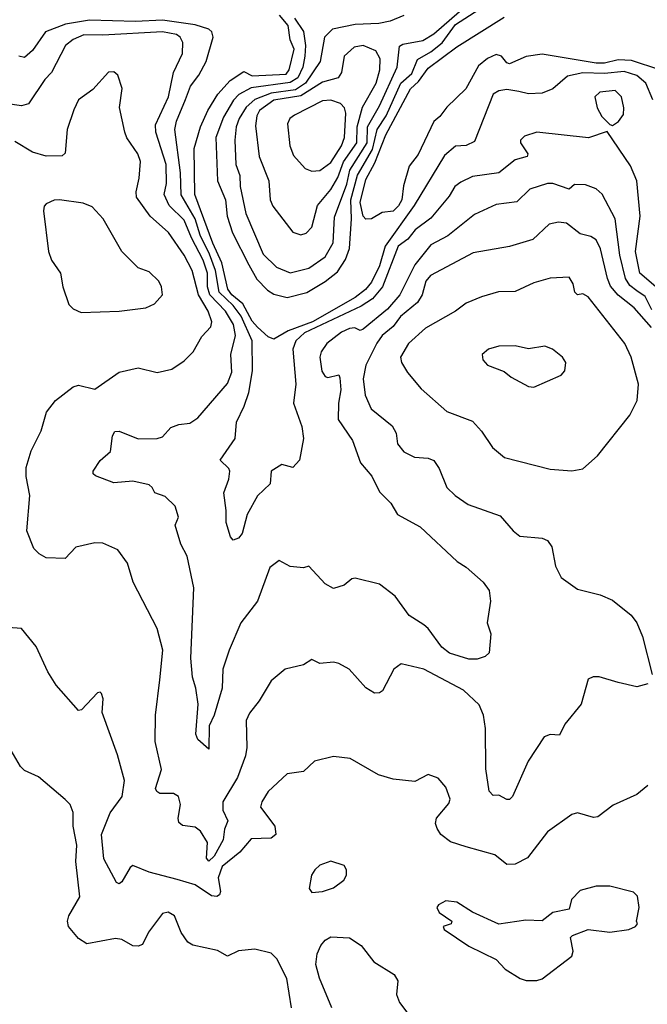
# Model space of a CAD drawing. Extents: x 1443846 to 1577407, y 839182 to 927291.
# Tile 292 of 535: x 1528168 to 1530483, y 864969 to 868600. Entities that reach past the tile are written whole.
import ezdxf

# ---------------------------------------------------------------- set-up
doc = ezdxf.new("R2010")
doc.units = 0

msp = doc.modelspace()

# ---------------------------------------------------------------- linework, layer by layer
at = {"layer": '0CON20XD'}
for points in [[(1529181.8, 868605), (1529215, 868555.7), (1529222.7, 868505), (1529219.7, 868465), (1529212.6, 868425), (1529194, 868385), (1529165, 868367.7), (1529022, 868348), (1528976.7, 868323.3), (1528957.1, 868302.9), (1528919.4, 868240.6), (1528891.8, 868165), (1528897.6, 868005), (1528926.5, 867935), (1528933.2, 867875), (1528953.3, 867813.3), (1529013.6, 867695), (1529042.8, 867642.8), (1529081.8, 867601.9), (1529105, 867588), (1529155, 867574.8), (1529226.7, 867593.3), (1529295, 867634.1), (1529340.6, 867669.4), (1529370, 867715), (1529384.5, 867755.5), (1529392.4, 867865), (1529389.4, 867935), (1529414.2, 868025.7), (1529468.9, 868121.1), (1529487, 868195), (1529520.3, 868245), (1529574.2, 868365.8), (1529615, 868401.7), (1529635, 868453.3), (1529685, 868480.5), (1529725.9, 868514.1), (1529775, 868582.3), (1529933.8, 868685)], [(1529585, 868615.2), (1529535, 868594.2), (1529492.5, 868585), (1529405, 868581.5), (1529321.5, 868565), (1529292, 868535), (1529276, 868445), (1529222.2, 868365), (1529185, 868341), (1529095, 868328.2), (1529035.1, 868304.9), (1529002.7, 868277.3), (1528977.9, 868235), (1528966.8, 868205), (1528961.9, 868155), (1528965.2, 868065.2), (1528980.5, 868025), (1528981.7, 867985), (1529002.6, 867885), (1529066.5, 867735), (1529115, 867686.8), (1529165, 867665.9), (1529235, 867683.8), (1529295.3, 867725), (1529323.6, 867776.4), (1529329.2, 867870.8), (1529375, 867993.6), (1529385.1, 868045), (1529449.3, 868145), (1529451.3, 868205), (1529495, 868281.9), (1529560, 868425), (1529568.4, 868501.6), (1529580.8, 868509.2), (1529655, 868522.8), (1529695, 868546.9), (1529790.5, 868629.5)], [(1530513.9, 867615), (1530455.1, 867665.1), (1530439.4, 867745), (1530456.5, 867875), (1530444.2, 868005), (1530420.5, 868060.5), (1530335, 868187.5), (1530266.5, 868163.5), (1530075, 868184.4), (1530029.7, 868170.3), (1530015.8, 868155), (1530015.8, 868145), (1530042.2, 868105), (1530040, 868095), (1529995, 868082.6), (1529935.7, 868035), (1529838.3, 868021.7), (1529795, 868000.9), (1529773.2, 867985), (1529751.7, 867948.3), (1529685, 867867.3), (1529627.1, 867825), (1529600.2, 867789.8), (1529563.9, 867765), (1529506.5, 867615), (1529469.7, 867570.3), (1529427.3, 867542.7), (1529218.7, 867445), (1529186.6, 867415), (1529175.2, 867385), (1529186.9, 867255), (1529177.5, 867185), (1529208.8, 867098.8), (1529214.3, 867055), (1529200.3, 866975), (1529175, 866948.6), (1529135, 866958.9), (1529096, 866935), (1529092.2, 866887.8), (1529045, 866844.2), (1529007.5, 866775), (1528987.9, 866705), (1528975, 866688), (1528955, 866680), (1528945, 866692.5), (1528929.2, 866745), (1528929.7, 866789.7), (1528920.6, 866855), (1528939.4, 866905), (1528942.5, 866935), (1528939.2, 866945), (1528907.5, 866975), (1528962.2, 867055), (1528967.5, 867115), (1528996.2, 867173.8), (1529013, 867225), (1529026.2, 867305), (1529025.6, 867415), (1528985, 867506.8), (1528955.5, 867545), (1528903.2, 867595), (1528890.7, 867675), (1528868.6, 867735), (1528833.7, 867805), (1528814.7, 867865), (1528763.4, 867953.4), (1528761.3, 868035), (1528740.3, 868195), (1528746.5, 868225), (1528779.1, 868305), (1528797.8, 868355), (1528828.7, 868395), (1528855.7, 868445), (1528881.9, 868535), (1528877.2, 868555), (1528865.4, 868565), (1528815, 868580.4), (1528695, 868597.7), (1528595, 868593.2), (1528425, 868598), (1528336.7, 868583.3), (1528263.4, 868555), (1528215, 868485.5), (1528185, 868460.6), (1528164.2, 868465)], [(1530503.6, 868303.6), (1530478.1, 868365), (1530445, 868393.2), (1530398.2, 868408.2), (1530325, 868401), (1530245, 868404.2), (1530188.5, 868391.5), (1530135, 868344.5), (1530095, 868328.5), (1530045, 868325.8), (1530009.2, 868335), (1529965, 868342.2), (1529935, 868337), (1529914.9, 868325.1), (1529845, 868150), (1529815, 868135.8), (1529775, 868132.9), (1529735, 868098.6), (1529623, 867915), (1529516.1, 867763.9), (1529495, 867692.5), (1529465, 867631.7), (1529443.9, 867605), (1529405.2, 867575), (1529248.1, 867485), (1529158.3, 867451.7), (1529105, 867421.5), (1529085, 867430.3), (1529045, 867465.5), (1529025, 867488.4), (1528991.2, 867551.2), (1528950.4, 867585), (1528935.3, 867605.3), (1528913.3, 867703.3), (1528880.5, 867775), (1528813.6, 867955), (1528811.5, 868125), (1528835.4, 868205), (1528862.1, 868265), (1528898.8, 868325), (1528944.5, 868375), (1528995, 868408.9), (1529025, 868392.7), (1529150.8, 868399.2), (1529162.4, 868415), (1529180.9, 868490.9), (1529165.4, 868525), (1529158.8, 868578.8), (1529126.6, 868616.6)], [(1530529.3, 868415), (1530425, 868449.4), (1530375, 868451.4), (1530325, 868439.9), (1530295, 868439.9), (1530095, 868472.1), (1530036.6, 868463.4), (1529975, 868437.3), (1529965, 868440), (1529945.3, 868465.3), (1529925, 868471.1), (1529893, 868457), (1529860.5, 868429.5), (1529814.1, 868345), (1529743.3, 868276.7), (1529717.9, 868242.1), (1529695, 868224.3), (1529637.4, 868102.6), (1529605, 868059.2), (1529583.3, 867986.7), (1529577.4, 867935), (1529565, 867913.4), (1529545, 867893.6), (1529505, 867889), (1529465, 867864.8), (1529445, 867863.7), (1529434.9, 867874.9), (1529423.5, 867925), (1529445, 868010), (1529478, 868072), (1529517.9, 868175), (1529609.7, 868345), (1529638.7, 868371.3), (1529675, 868420.4), (1529780.4, 868499.6), (1529955, 868608.4)], [(1530500.2, 867530.2), (1530475, 867578.5), (1530445, 867600.3), (1530419.2, 867619.2), (1530402.6, 867645), (1530381.8, 867731.8), (1530364.8, 867864.8), (1530316.3, 867956.3), (1530295, 867975.5), (1530255, 867990.9), (1530215, 867991.8), (1530195, 867974.6), (1530135, 867995.8), (1530115, 867995.4), (1530049.4, 867975), (1530002.2, 867927.8), (1529925, 867918.5), (1529845, 867880.9), (1529747.8, 867802.2), (1529685, 867769.5), (1529625.5, 867695), (1529570.5, 867585), (1529525, 867532.4), (1529435, 867458.8), (1529423.3, 867453.3), (1529403.8, 867463.8), (1529385, 867461.1), (1529355, 867447.2), (1529300.9, 867405), (1529280, 867375), (1529274.7, 867355), (1529283, 867303), (1529295, 867283.8), (1529305, 867280), (1529345, 867290), (1529349.3, 867279.3), (1529351.9, 867235), (1529343.5, 867185), (1529342.9, 867125), (1529395, 867047.5), (1529425.3, 866965.3), (1529466.8, 866916.8), (1529495, 866858.6), (1529536.9, 866816.9), (1529561.9, 866775), (1529645, 866728.9), (1529781.2, 866601.2), (1529815, 866580.8), (1529877.1, 866525), (1529899.2, 866495), (1529904, 866455), (1529892.9, 866375), (1529906.2, 866335), (1529899.1, 866265), (1529885, 866250.9), (1529855, 866241.4), (1529825, 866241), (1529753.5, 866263.5), (1529725.1, 866285.1), (1529675, 866354.5), (1529658.1, 866368.1), (1529605, 866402.5), (1529553.5, 866473.5), (1529495, 866518.2), (1529405, 866540), (1529392.7, 866537.3), (1529365, 866514), (1529325, 866502), (1529295, 866519.2), (1529235, 866584), (1529215, 866578), (1529165, 866583.1), (1529125, 866605.8), (1529090.2, 866579.8), (1529044.6, 866455.4), (1528983.8, 866375), (1528940.4, 866275), (1528916.8, 866205), (1528915, 866133.8), (1528885.8, 866035), (1528866.5, 865995), (1528865, 865910), (1528825, 865944.6), (1528817.2, 865965), (1528826.5, 866075), (1528818.1, 866135), (1528805.5, 866175.5), (1528799.3, 866245), (1528810.6, 866505), (1528785, 866621.2), (1528762.5, 866665), (1528741.2, 866735), (1528754, 866765), (1528741.4, 866805), (1528705, 866840.8), (1528666.2, 866855), (1528657.1, 866875), (1528645, 866884.3), (1528585, 866897.5), (1528515, 866891.5), (1528447.3, 866917.3), (1528438.8, 866925), (1528439.2, 866935), (1528465, 866974.2), (1528502.7, 867007.3), (1528510, 867065), (1528518.9, 867081.1), (1528535, 867082.5), (1528605, 867053.8), (1528675, 867055.5), (1528695, 867061.1), (1528725, 867095.3), (1528755, 867106.9), (1528795, 867112.2), (1528825, 867131.4), (1528935, 867257.5), (1528950.3, 867299.8), (1528947.2, 867365), (1528964.5, 867435), (1528957.1, 867475), (1528927.5, 867525), (1528869.2, 867585), (1528860.4, 867615), (1528860.2, 867665), (1528845, 867713), (1528801.2, 867795), (1528775, 867860.2), (1528718.9, 867915), (1528700.3, 867955), (1528709.4, 867995), (1528708.2, 868065), (1528669.5, 868185), (1528668.2, 868211.8), (1528716.9, 868315), (1528734.6, 868404.6), (1528768, 868475), (1528769.2, 868515), (1528759.2, 868535), (1528746.5, 868545), (1528695, 868554.5), (1528475, 868542.5), (1528405, 868543.7), (1528365, 868526.6), (1528337.3, 868505), (1528285.5, 868405), (1528260.5, 868379.5), (1528200.9, 868289.1), (1528175, 868282.1), (1528115, 868290)], [(1529205, 867806.4), (1529225, 867811.8), (1529246.1, 867833.9), (1529266.1, 867913.9), (1529316.1, 867973.9), (1529341.8, 868018.2), (1529361.9, 868075), (1529411.3, 868145), (1529412.4, 868205), (1529432.5, 868277.5), (1529482.3, 868365), (1529496.4, 868415), (1529498.1, 868455), (1529482, 868485), (1529435, 868504.3), (1529401.3, 868498.7), (1529365.2, 868464.8), (1529354.7, 868405), (1529343.1, 868385), (1529285, 868369.2), (1529205, 868318.7), (1529105, 868302.6), (1529052.5, 868265), (1529042, 868245), (1529038.1, 868208.1), (1529050.8, 868095), (1529086.6, 868005), (1529092, 867935), (1529102, 867912), (1529175, 867815.6), (1529205, 867806.4)], [(1528685.2, 866164.8), (1528695.3, 866275), (1528674.6, 866355), (1528585.8, 866525), (1528566, 866595), (1528530, 866645), (1528475, 866668.6), (1528445, 866670.6), (1528375, 866654), (1528335, 866612.5), (1528265, 866615.6), (1528239.4, 866629.4), (1528219.6, 866649.6), (1528193.8, 866715), (1528205.6, 866845), (1528191.2, 866915), (1528191.7, 866948.3), (1528210.3, 867009.7), (1528246.6, 867083.4), (1528267.2, 867152.8), (1528300, 867195), (1528365, 867245.5), (1528385, 867251.5), (1528445, 867236.5), (1528535, 867299.5), (1528605, 867315.5), (1528675, 867298.9), (1528729.1, 867310.9), (1528775, 867341.9), (1528808.1, 867375), (1528839.3, 867430.7), (1528872.5, 867467.5), (1528877.1, 867485), (1528862.8, 867525), (1528826.9, 867585), (1528804.1, 867675), (1528775, 867730.9), (1528717.3, 867815), (1528648.9, 867875), (1528599.1, 867945), (1528597.2, 867965), (1528609.1, 868015), (1528613.3, 868076.7), (1528604.1, 868105), (1528563.4, 868163.4), (1528555.4, 868185), (1528535.6, 868275.6), (1528545.7, 868345.7), (1528530, 868395), (1528515, 868407.5), (1528495, 868406.7), (1528437.6, 868342.4), (1528385, 868304.2), (1528367.1, 868267.1), (1528342.7, 868195), (1528335, 868107.5), (1528325, 868097.5), (1528265, 868096.9), (1528215, 868111.1), (1528150.3, 868150.3)], [(1530355, 868210), (1530376.3, 868223.7), (1530395, 868250), (1530396.9, 868275), (1530387.5, 868315), (1530365, 868338.9), (1530307.8, 868332.2), (1530290, 868315), (1530298.2, 868275), (1530315, 868242.5), (1530345, 868212.5), (1530355, 868210)], [(1529245, 868040.7), (1529275, 868043.1), (1529315, 868073.3), (1529355.4, 868135), (1529366.5, 868165), (1529370.4, 868255), (1529366.2, 868275), (1529351.1, 868291.1), (1529315, 868302.5), (1529285, 868300), (1529182.1, 868247.9), (1529164.6, 868235), (1529156.1, 868215), (1529164, 868135), (1529178.2, 868098.2), (1529220.4, 868050.4), (1529245, 868040.7)], [(1528395, 867520), (1528535, 867524.3), (1528633.2, 867536.8), (1528665, 867551.2), (1528694.2, 867585), (1528690.6, 867615), (1528680.8, 867635), (1528645, 867669.2), (1528604.6, 867684.6), (1528544.7, 867744.7), (1528475.4, 867865.4), (1528435, 867909.4), (1528402.5, 867922.5), (1528314.5, 867935.5), (1528295, 867934.3), (1528265, 867920), (1528257.7, 867912.3), (1528255.8, 867895), (1528274.3, 867745), (1528285, 867712.5), (1528318.8, 867665), (1528326.7, 867615), (1528349.5, 867549.5), (1528365, 867533.8), (1528395, 867520)], [(1530498.8, 867465), (1530435, 867537.4), (1530375, 867584.2), (1530347.2, 867617.2), (1530335.6, 867645), (1530310.8, 867755), (1530295, 867787.3), (1530275, 867799.5), (1530235, 867810.4), (1530185, 867849.2), (1530155, 867852.7), (1530120.8, 867845), (1530060.9, 867789.1), (1529975, 867762.7), (1529840.4, 867739.6), (1529683.2, 867656.8), (1529666.1, 867635), (1529652.9, 867585), (1529635, 867556.9), (1529572.8, 867505), (1529545, 867467.6), (1529504.9, 867435.1), (1529485, 867407.3), (1529445.2, 867325), (1529435.3, 867275.3), (1529442.7, 867215), (1529464.5, 867165), (1529542.3, 867102.3), (1529556.2, 867075), (1529561.8, 867035), (1529585, 867005.6), (1529624.2, 866985.8), (1529675, 866982.2), (1529695, 866974.2), (1529715.6, 866945), (1529743.3, 866875), (1529774.3, 866845), (1529821.9, 866811.9), (1529940.4, 866770.4), (1529988, 866715), (1530013.3, 866695), (1530095, 866688.1), (1530115, 866679.2), (1530130.6, 866655), (1530144.6, 866584.6), (1530165, 866542.5), (1530225, 866500), (1530308.9, 866478.9), (1530355, 866459.4), (1530423.4, 866403.4), (1530444.2, 866375), (1530465.8, 866325), (1530501.2, 866185)], [(1530204.1, 866935.9), (1530245, 866943.8), (1530298.9, 866991.1), (1530418.6, 867141.4), (1530445.5, 867195), (1530450.8, 867255), (1530423.8, 867355), (1530399.6, 867405), (1530265, 867577.8), (1530245, 867588.6), (1530225, 867584.5), (1530215.8, 867595), (1530210, 867625), (1530195, 867650.6), (1530125, 867646.7), (1530065, 867629.5), (1529995, 867597.3), (1529933.8, 867596.2), (1529871.9, 867578.1), (1529815, 867554.5), (1529775, 867524.6), (1529665, 867462.5), (1529602.5, 867405), (1529573.1, 867355), (1529576.4, 867335), (1529598.5, 867298.5), (1529648.9, 867238.9), (1529744, 867155), (1529838.8, 867118.8), (1529871.9, 867081.9), (1529911.4, 867021.4), (1529956.7, 866985), (1530125, 866942.5), (1530204.1, 866935.9)], [(1530065, 867244.3), (1530165, 867288.8), (1530178.8, 867305), (1530182.5, 867335), (1530170, 867355), (1530133.3, 867385), (1530105, 867395.7), (1530045, 867385.6), (1529995, 867396.7), (1529935, 867395.7), (1529897.5, 867385), (1529873.3, 867365), (1529876.7, 867345), (1529893.3, 867325), (1529955, 867302), (1529981.3, 867281.3), (1530045, 867247.5), (1530065, 867244.3)], [(1530484.4, 865775.6), (1530445, 865742), (1530357.3, 865702.7), (1530300.5, 865659.5), (1530285, 865657.5), (1530225, 865674.3), (1530205, 865668.6), (1530115, 865604.3), (1530040.8, 865509.2), (1529996.2, 865485), (1529965, 865484.6), (1529920.1, 865520.1), (1529815, 865549.6), (1529757.2, 865567.2), (1529720.8, 865595), (1529707.4, 865617.4), (1529701.4, 865635), (1529705.6, 865655), (1529750.7, 865709.3), (1529755.6, 865725), (1529739.8, 865769.8), (1529712.1, 865802.1), (1529675, 865815.8), (1529625, 865790.6), (1529545, 865798.5), (1529491.2, 865815), (1529387.5, 865875), (1529325, 865882.9), (1529255, 865865.8), (1529215, 865827.5), (1529155, 865818.1), (1529085, 865752.9), (1529061.5, 865715), (1529056.5, 865695), (1529109.2, 865625), (1529112.7, 865595), (1529095, 865581.2), (1529021.8, 865578.2), (1528980.4, 865529.6), (1528915, 865476.5), (1528899.6, 865435), (1528908, 865385), (1528905, 865371.8), (1528895, 865366.5), (1528875, 865368.6), (1528815, 865409.2), (1528748.7, 865428.7), (1528645.8, 865455.8), (1528585, 865480), (1528575, 865472.5), (1528545, 865420), (1528535, 865412.5), (1528525, 865417.5), (1528478.8, 865505), (1528470, 865595), (1528501.9, 865675), (1528545.3, 865735), (1528554.1, 865794.1), (1528528.8, 865888.8), (1528472, 866045), (1528476.2, 866095), (1528470, 866115), (1528465, 866120), (1528455, 866117.5), (1528395.7, 866054.3), (1528385, 866052), (1528302.9, 866145), (1528272.2, 866195), (1528228.1, 866288.1), (1528174.2, 866354.2), (1528125, 866358)], [(1530485, 866150), (1530445, 866138.8), (1530375.8, 866155.8), (1530305, 866176), (1530283.6, 866176.4), (1530265, 866167.5), (1530238.8, 866075), (1530178.3, 866001.7), (1530159.2, 865960.8), (1530125, 865963.3), (1530102.2, 865955), (1530043.6, 865865), (1529986.2, 865735), (1529975, 865724.4), (1529965, 865724.3), (1529935, 865739.2), (1529915, 865738.6), (1529899.6, 865755), (1529886.8, 865836.8), (1529886.2, 865986.2), (1529879.1, 866035), (1529862.9, 866072.9), (1529805, 866127.5), (1529658.8, 866205), (1529575, 866224.3), (1529548.6, 866205), (1529505.7, 866124.3), (1529495, 866116.7), (1529476.4, 866116.4), (1529445, 866136.2), (1529383.8, 866205), (1529345, 866225.5), (1529325, 866230), (1529275, 866225.6), (1529245, 866240), (1529215, 866220.8), (1529147.5, 866205), (1529095, 866162), (1529051.7, 866088.3), (1529015, 866042.5), (1529003.2, 866015), (1529005.3, 865915), (1529000.4, 865885), (1528971.4, 865805), (1528916.7, 865715), (1528917.4, 865685), (1528935.9, 865645), (1528923.8, 865615), (1528918.6, 865575), (1528885, 865515.3), (1528865, 865496.9), (1528857.3, 865507.3), (1528860.6, 865565), (1528835, 865607.1), (1528815, 865621.2), (1528767.9, 865627.9), (1528755, 865638.8), (1528752.1, 865655), (1528761.2, 865705), (1528753.1, 865735), (1528735, 865745.4), (1528685, 865746.4), (1528673.3, 865753.3), (1528668.5, 865765), (1528690.9, 865835), (1528667.7, 865937.7), (1528669.1, 866035), (1528685.2, 866164.8)], [(1529170.6, 864955), (1529153.1, 865063.1), (1529116.5, 865136.5), (1529095, 865157.5), (1529035, 865172), (1528975, 865166.2), (1528935, 865146.2), (1528897.3, 865167.3), (1528806.1, 865186.1), (1528788.3, 865198.3), (1528763.5, 865233.5), (1528739.4, 865295), (1528715, 865308.5), (1528695, 865304), (1528643.5, 865235), (1528620.4, 865189.6), (1528605, 865182.7), (1528585.6, 865184.4), (1528545, 865207.5), (1528521.3, 865211.3), (1528415, 865191.1), (1528385, 865211.1), (1528347.5, 865255), (1528343.8, 865275), (1528349.6, 865295), (1528389.6, 865365), (1528374.7, 865495.3), (1528378.1, 865555), (1528364.6, 865625), (1528365.6, 865675.6), (1528353.8, 865705), (1528335, 865724), (1528237.3, 865807.3), (1528185, 865830.6), (1528170.6, 865845), (1528135.8, 865905)], [(1529245, 865381.2), (1529285, 865384.2), (1529325, 865398), (1529363.9, 865426.1), (1529373.8, 865445), (1529373.8, 865465), (1529365, 865480), (1529315, 865496), (1529275, 865481.2), (1529256, 865465), (1529244.3, 865444.3), (1529236, 865395), (1529245, 865381.2)], [(1530075, 865056), (1530095, 865062.5), (1530204.1, 865145.9), (1530210, 865165), (1530200, 865215), (1530207.5, 865222.5), (1530265, 865243.8), (1530345, 865234.4), (1530415, 865244.4), (1530440, 865255), (1530446.7, 865265), (1530443.3, 865275), (1530453.3, 865325), (1530447, 865367), (1530432.5, 865382.5), (1530345, 865404.2), (1530293.9, 865403.9), (1530235, 865388), (1530203.8, 865355), (1530195, 865320), (1530135, 865306.7), (1530095, 865276.7), (1530035, 865279.2), (1529935, 865264.2), (1529838.1, 865308.1), (1529780, 865345), (1529739.3, 865350.7), (1529713.3, 865335), (1529706.7, 865325), (1529715, 865307.5), (1529762.5, 865275), (1529760, 865265), (1529730, 865255), (1529733.3, 865245), (1529825, 865182.9), (1529925, 865134), (1529958.7, 865098.7), (1530014.2, 865064.2), (1530036.1, 865056.1), (1530075, 865056)], [(1529318.8, 864955), (1529273.3, 865065), (1529260.5, 865115), (1529265.4, 865155), (1529278.2, 865185), (1529294.4, 865205.6), (1529315, 865217.9), (1529385, 865213.5), (1529428.1, 865185), (1529474.3, 865125), (1529548.9, 865078.9), (1529562.2, 865055), (1529557.5, 865005), (1529569.2, 864975), (1529599.2, 864935)]]:
    msp.add_lwpolyline(points, dxfattribs=at)

doc.saveas('drawing.dxf')
